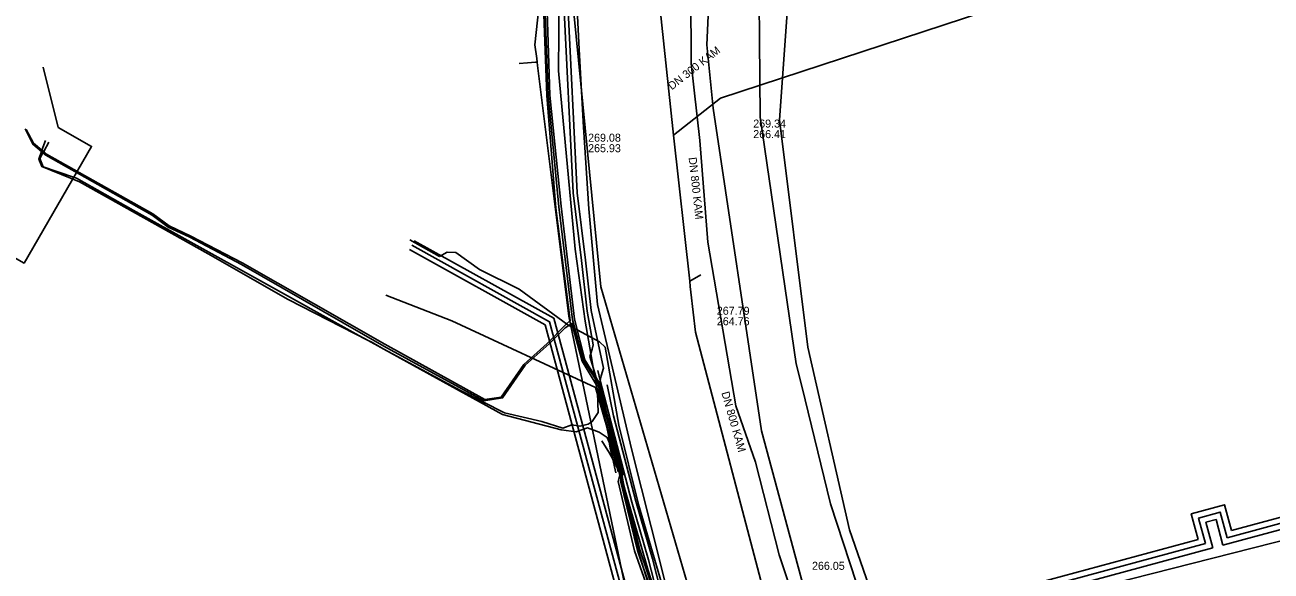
# Model space of a CAD drawing. Extents: x -598233 to -596890, y -1157848 to -1156431.
# Drawn here: x -597226.2 to -597101.7, y -1157225.7 to -1157171.2 of the extents above; entities that cross this region are included whole.
import ezdxf

# ---------------------------------------------------------------- set-up
doc = ezdxf.new("R2010")
doc.units = 0
for name, color, linetype in [('Vrstva 12', 7, 'Continuous'), ('Vrstva 13', 7, 'Continuous'), ('Vrstva 19', 7, 'Continuous'), ('Vrstva 25', 7, 'Continuous'), ('Vrstva 26', 7, 'Continuous'), ('Vrstva 44', 7, 'Continuous'), ('Vrstva 55', 7, 'Continuous'), ('Vrstva 58', 7, 'Continuous'), ('Vrstva 9', 7, 'Continuous')]:
    doc.layers.add(name, color=color, linetype=linetype)

msp = doc.modelspace()

# ---------------------------------------------------------------- linework, layer by layer
at = {"layer": 'Vrstva 12'}
for points in [[(-597157.49, -1157179.51), (-597158.1, -1157173.16), (-597157.09, -1157150.55), (-597154.58, -1157139.04), (-597150.21, -1157126)], [(-597239.34, -1157201.74), (-597233.34, -1157191.01), (-597226.33, -1157194.97), (-597219.59, -1157183.32), (-597222.94, -1157181.43), (-597224.43, -1157175.4)], [(-597146.12, -1157235.91), (-597152.63, -1157211.71), (-597157.49, -1157179.51)], [(-597146.12, -1157235.91), (-597146.42, -1157235.96), (-597159.51, -1157238.32), (-597159.98, -1157238.47), (-597160.58, -1157235.3), (-597161.78, -1157232.54), (-597163.97, -1157225.68), (-597169.23, -1157207.4), (-597183.59, -1157200.73), (-597190.18, -1157198.16)]]:
    msp.add_lwpolyline(points, dxfattribs=at)
at = {"layer": 'Vrstva 13'}
for points in [[(-597175.11, -1157174.55), (-597175.28, -1157173.18), (-597173.64, -1157157.78), (-597168.49, -1157128.01), (-597157.21, -1157096.24)], [(-597175.02, -1157175.23), (-597175.06, -1157174.9), (-597175.11, -1157174.55)], [(-597175.06, -1157174.9), (-597175.24, -1157174.91), (-597176.01, -1157174.97), (-597176.85, -1157175.04)], [(-597074.14, -1157217.5), (-597074.35, -1157216.77), (-597075.3, -1157216.24), (-597125.75, -1157229.06), (-597161.07, -1157240.12), (-597161.55, -1157240.29), (-597163.59, -1157239.18), (-597165.07, -1157233.07), (-597171.9, -1157200.28), (-597175.02, -1157175.23)]]:
    msp.add_lwpolyline(points, dxfattribs=at)
at = {"layer": 'Vrstva 19'}
msp.add_lwpolyline([(-597131.23, -1157256.42), (-597131.33, -1157256.2), (-597131.98, -1157254.59), (-597134.85, -1157247.55), (-597135.72, -1157245.03), (-597136.1, -1157243.94), (-597143.85, -1157221.61), (-597148.02, -1157203.36), (-597150.84, -1157180.66), (-597149.66, -1157163.89), (-597149.61, -1157163.22), (-597148.51, -1157152.46), (-597143.08, -1157125.54), (-597139.43, -1157111.4), (-597137.36, -1157107.57), (-597131.08, -1157096.32), (-597111.47, -1157073.04)], dxfattribs=at)
at = {"layer": 'Vrstva 25'}
for p, q in [((-597066.52, -1157211.72), (-597106.11, -1157222.4)), ((-597108.28, -1157222.98), (-597136.42, -1157230.57))]:
    msp.add_line(p, q, dxfattribs=at)
for points in [[(-597163.8, -1157237.96), (-597173.82, -1157200.82), (-597187.58, -1157193.17)], [(-597106.11, -1157222.4), (-597106.8, -1157219.84), (-597108.97, -1157220.43), (-597108.28, -1157222.98)]]:
    msp.add_lwpolyline(points, dxfattribs=at)
at = {"layer": 'Vrstva 26'}
for p, q in [((-597105.68, -1157221.66), (-597066.09, -1157210.98)), ((-597066.94, -1157212.46), (-597106.53, -1157223.13)), ((-597136.58, -1157230), (-597109.02, -1157222.56)), ((-597107.54, -1157223.41), (-597136.26, -1157231.15))]:
    msp.add_line(p, q, dxfattribs=at)
for points in [[(-597163.47, -1157237.25), (-597173.39, -1157200.48), (-597187.34, -1157192.74)], [(-597164.39, -1157237.71), (-597174.25, -1157201.15), (-597187.83, -1157193.61)], [(-597109.02, -1157222.56), (-597109.7, -1157220), (-597106.37, -1157219.1), (-597105.68, -1157221.66)], [(-597106.53, -1157223.13), (-597107.22, -1157220.58), (-597108.23, -1157220.85), (-597107.54, -1157223.41)]]:
    msp.add_lwpolyline(points, dxfattribs=at)
at = {"layer": 'Vrstva 44'}
for points in [[(-597097.34, -1157028.51), (-597106.49, -1157037.31), (-597114.43, -1157045.77), (-597118.89, -1157050.86), (-597127.56, -1157060.78), (-597133.29, -1157067.77), (-597140.03, -1157076.95), (-597146.25, -1157086.26), (-597151.61, -1157095.11), (-597153.75, -1157099.07), (-597156.29, -1157104.13), (-597160, -1157112.5), (-597166.86, -1157128.39), (-597170.56, -1157145.03), (-597171.76, -1157155.69), (-597172.43, -1157168.41), (-597171.46, -1157187.97), (-597170.62, -1157194.72), (-597170.05, -1157199.78), (-597169.47, -1157203.12), (-597169.57, -1157203.58), (-597169.7, -1157204), (-597169.79, -1157204.29)], [(-597097.06, -1157028.8), (-597106.21, -1157037.59), (-597114.13, -1157046.04), (-597118.59, -1157051.12), (-597127.26, -1157061.04), (-597132.97, -1157068.02), (-597139.7, -1157077.18), (-597145.91, -1157086.47), (-597151.27, -1157095.31), (-597153.4, -1157099.25), (-597155.93, -1157104.3), (-597159.63, -1157112.66), (-597166.48, -1157128.51), (-597170.16, -1157145.09), (-597171.36, -1157155.72), (-597172.03, -1157168.41), (-597171.06, -1157187.94), (-597170.22, -1157194.68), (-597169.65, -1157199.72), (-597168.44, -1157205.45), (-597168.68, -1157206.23), (-597168.75, -1157206.69), (-597168.78, -1157206.89)], [(-597223.85, -1157182.9), (-597224.37, -1157183.83), (-597224.44, -1157183.96), (-597224.75, -1157184.53), (-597224.42, -1157185.36), (-597223.15, -1157185.8), (-597221.09, -1157186.48), (-597215.44, -1157189.68), (-597203, -1157196.59), (-597192.88, -1157202.19), (-597191.94, -1157202.7), (-597190.37, -1157203.56), (-597182.72, -1157207.71), (-597178.32, -1157209.94), (-597174.61, -1157210.8), (-597172.49, -1157211.46), (-597171.6, -1157211.13), (-597170.78, -1157211.27), (-597169.98, -1157211.06), (-597169.56, -1157210.79), (-597168.97, -1157209.9), (-597169.03, -1157207.91), (-597169.17, -1157207.11), (-597169.28, -1157206.48), (-597169.32, -1157206.19), (-597169.46, -1157205.41), (-597169.7, -1157204), (-597170.25, -1157200.76), (-597171.26, -1157193.59), (-597172.94, -1157175.78), (-597172.83, -1157164.37)], [(-597174.45, -1157164.54), (-597173.97, -1157178.22), (-597172.91, -1157189.35), (-597171.53, -1157200.65), (-597170.42, -1157204.69), (-597169.28, -1157206.48), (-597169.06, -1157206.81), (-597169.03, -1157206.86), (-597167.45, -1157212.9), (-597166.63, -1157216.02)], [(-597166.47, -1157215.96), (-597168.15, -1157209.75), (-597168.94, -1157206.79), (-597169.17, -1157206.44), (-597169.32, -1157206.19), (-597170.31, -1157204.64), (-597171.32, -1157200.57), (-597172.65, -1157189.29), (-597173.81, -1157178.2), (-597174.24, -1157164.57)], [(-597226.12, -1157181.62), (-597225.4, -1157182.98), (-597224.54, -1157183.69), (-597224.37, -1157183.83), (-597224.08, -1157184.08), (-597213.47, -1157190.04), (-597211.83, -1157191.25), (-597209.67, -1157192.28), (-597204.53, -1157194.95), (-597190.29, -1157203.08), (-597180.3, -1157208.59), (-597178.67, -1157208.35), (-597176.39, -1157205.1), (-597174.07, -1157203.01), (-597172.2, -1157201.1), (-597171.76, -1157200.71), (-597173.19, -1157189.48), (-597174.11, -1157178.24), (-597174.58, -1157164.73)], [(-597166.79, -1157216.06), (-597168.26, -1157210.54), (-597169.16, -1157207.13), (-597169.17, -1157207.11), (-597170.58, -1157204.76), (-597171.59, -1157201), (-597172.26, -1157201.44), (-597173.85, -1157203.05), (-597176.27, -1157205.15), (-597178.51, -1157208.44), (-597180.39, -1157208.74), (-597190.37, -1157203.26), (-597204.61, -1157195.11), (-597209.76, -1157192.37), (-597211.92, -1157191.4), (-597213.52, -1157190.19), (-597224.14, -1157184.21), (-597224.44, -1157183.96), (-597224.59, -1157183.83), (-597225.45, -1157183.1), (-597226.22, -1157181.55)], [(-597167.88, -1157212.86), (-597168.07, -1157212.38), (-597168.85, -1157211.84), (-597170.04, -1157211.42), (-597171.18, -1157211.83), (-597172.65, -1157211.62), (-597178.51, -1157210.08), (-597190.37, -1157203.56), (-597191.65, -1157202.85), (-597191.94, -1157202.7), (-597199.93, -1157198.59), (-597207.94, -1157194.05), (-597220.78, -1157186.87), (-597224.57, -1157185.32), (-597224.85, -1157184.59), (-597224.59, -1157183.83), (-597224.54, -1157183.69), (-597224.2, -1157182.72)], [(-597169.79, -1157204.29), (-597169.55, -1157205.07), (-597169.46, -1157205.41), (-597169.17, -1157206.44), (-597169.06, -1157206.81), (-597168.94, -1157207.26), (-597168.26, -1157210.54), (-597167.79, -1157212.79), (-597167.07, -1157215.41), (-597166.96, -1157215.83)], [(-597169.01, -1157205.69), (-597168.75, -1157206.69), (-597165.6, -1157218.85), (-597163.92, -1157224.59), (-597161.75, -1157233.11), (-597157.99, -1157245.65), (-597153.11, -1157257.75), (-597149.43, -1157265.96)], [(-597166.79, -1157215.75), (-597167.45, -1157212.9), (-597167.49, -1157212.7), (-597168.15, -1157209.75), (-597168.59, -1157207.73), (-597168.78, -1157206.89)], [(-597168.08, -1157207.12), (-597167.42, -1157210.22), (-597165.21, -1157218.74), (-597163.53, -1157224.49), (-597161.37, -1157233), (-597157.62, -1157245.52), (-597152.75, -1157257.59), (-597148.48, -1157267.1)], [(-597151.58, -1157262.63), (-597152.62, -1157260.27), (-597153.7, -1157257.84), (-597158.34, -1157247.14), (-597159.7, -1157241.91), (-597160.46, -1157238.97), (-597161.81, -1157233.74), (-597162.22, -1157232.45), (-597164.42, -1157225.43), (-597164.83, -1157224.11), (-597166.69, -1157216.58), (-597166.81, -1157216.12), (-597166.9, -1157215.75), (-597167.07, -1157215.41), (-597167.51, -1157214.56), (-597167.83, -1157213.95), (-597168.59, -1157212.71)], [(-597167.21, -1157215.9), (-597167.51, -1157214.56), (-597167.77, -1157213.45), (-597167.88, -1157212.86)], [(-597152.52, -1157260.85), (-597152.55, -1157260.45), (-597152.61, -1157260.3), (-597152.62, -1157260.27), (-597158.65, -1157245.07), (-597159.7, -1157241.91), (-597161.55, -1157236.29), (-597162.91, -1157230.56), (-597165.35, -1157223.7), (-597166.98, -1157216.78), (-597166.81, -1157216.12), (-597166.79, -1157216.06)], [(-597166.47, -1157215.96), (-597166.58, -1157216.27), (-597166.69, -1157216.58), (-597166.74, -1157216.71), (-597165.03, -1157223.66), (-597164.42, -1157225.43), (-597162.68, -1157230.45), (-597162.22, -1157232.45), (-597161.34, -1157236.21), (-597160.46, -1157238.97), (-597158.52, -1157244.98), (-597152.44, -1157260.25), (-597152.19, -1157260.68), (-597151.14, -1157262.51), (-597150.69, -1157263.52), (-597150.46, -1157264.06)], [(-597150.57, -1157264.82), (-597150.84, -1157264.11), (-597151.47, -1157262.36), (-597152.19, -1157260.68), (-597152.38, -1157260.24), (-597158.39, -1157244.9), (-597161.15, -1157236.16), (-597162.49, -1157230.49), (-597164.79, -1157223.6), (-597166.44, -1157216.99), (-597166.58, -1157216.27), (-597166.63, -1157216.02)]]:
    msp.add_lwpolyline(points, dxfattribs=at)
at = {"layer": 'Vrstva 55'}
for points in [[(-597095.5, -1157352.57), (-597103.13, -1157335.97), (-597103.06, -1157335.24), (-597111.68, -1157316.78), (-597117.86, -1157303.76), (-597118.36, -1157303.43), (-597126.71, -1157284.64), (-597132, -1157272.55), (-597132.56, -1157272.15), (-597135.06, -1157265.73), (-597135.61, -1157263.18), (-597135.5, -1157259.38), (-597140.32, -1157246.36), (-597141.91, -1157245.56), (-597143.5, -1157243.77), (-597144.6, -1157241.97), (-597147.21, -1157235.17), (-597150.88, -1157224.09), (-597153.26, -1157214.85), (-597155.2, -1157209.24), (-597158.02, -1157192.89), (-597158.79, -1157182.72), (-597159.68, -1157175.05), (-597159.74, -1157160.99)], [(-597121.59, -1157324.64), (-597129.19, -1157307.6), (-597136.08, -1157292.36), (-597137.43, -1157291.38), (-597142.97, -1157285.43), (-597150.61, -1157268.38), (-597151.25, -1157262.49), (-597150.18, -1157260.54), (-597152.24, -1157259.65), (-597152.9, -1157258.08), (-597157.26, -1157243.4), (-597157.51, -1157241.25), (-597160.95, -1157232.22), (-597162.67, -1157225.27), (-597165.63, -1157213.52), (-597169.04, -1157199.12), (-597169.9, -1157189.55), (-597170.42, -1157181.39), (-597170.85, -1157173.64), (-597171.28, -1157165.54)]]:
    msp.add_lwpolyline(points, dxfattribs=at)
at = {"layer": 'Vrstva 58'}
msp.add_line((-597187.79, -1157192.66), (-597184.82, -1157194.31), dxfattribs=at)
for points in [[(-596922.36, -1157613.63), (-596952.88, -1157577.73), (-597153.35, -1157366.73), (-597150.38, -1157360.9), (-597143.15, -1157348.79), (-597141.76, -1157340.35), (-597141.76, -1157332.41), (-597142.33, -1157328.4), (-597136.65, -1157325.05), (-597127.33, -1157309.4), (-597155.19, -1157243.69), (-597168.69, -1157197.35), (-597171.83, -1157165.56), (-597168.69, -1157142.5), (-597162.65, -1157120.78), (-597150.78, -1157088.76), (-597134.89, -1157067.04), (-597115.64, -1157042.19), (-597035.06, -1156963.83)], [(-597101.67, -1157324.46), (-597102.45, -1157322.82), (-597112.91, -1157299.65), (-597123.12, -1157276.71), (-597126.86, -1157268.41), (-597130.5, -1157260.48), (-597131.45, -1157257.85), (-597135.96, -1157246.97), (-597136.21, -1157246.54), (-597136.66, -1157244.34), (-597138.36, -1157240.33), (-597139.32, -1157238.62), (-597145.74, -1157219.01), (-597148.63, -1157207.26), (-597149.17, -1157205.03), (-597152.79, -1157180.39), (-597152.94, -1157160.98)], [(-597184.82, -1157194.31), (-597184.07, -1157193.88), (-597183.2, -1157193.9), (-597180.83, -1157195.62), (-597176.85, -1157197.59), (-597171.99, -1157201.14), (-597168.84, -1157202.84), (-597168.28, -1157203.38), (-597166.9, -1157211.15), (-597164.94, -1157219.08), (-597161.75, -1157229.97)]]:
    msp.add_lwpolyline(points, dxfattribs=at)
at = {"layer": 'Vrstva 9'}
for p, q in [((-597163.78, -1157160.06), (-597161.45, -1157182.19)), ((-597126.37, -1157168.5), (-597156.73, -1157178.49)), ((-597156.73, -1157178.49), (-597161.45, -1157182.19)), ((-597158.71, -1157196.13), (-597159.82, -1157196.76)), ((-597159.24, -1157201.88), (-597152.05, -1157229.1))]:
    msp.add_line(p, q, dxfattribs=at)
msp.add_lwpolyline([(-597161.45, -1157182.19), (-597159.82, -1157196.76), (-597159.76, -1157197.31), (-597159.69, -1157197.87), (-597159.24, -1157201.88)], dxfattribs=at)

# ---------------------------------------------------------------- texts
at = {"layer": 'Vrstva 12'}
for s, rotation, p in [('DN 300 KAM', 38.0408, (-597161.6, -1157177.73)), ('DN 800 KAM', 276.3948, (-597159.93, -1157184.44)), ('DN 800 KAM', 285.9059, (-597156.66, -1157207.92))]:
    msp.add_text(s, height=0.8, rotation=rotation, dxfattribs=at).set_placement(p)
for s, p in [('269.34', (-597153.47, -1157181.44)), ('269.08', (-597169.97, -1157182.85)), ('266.41', (-597153.47, -1157182.49)), ('265.93', (-597169.97, -1157183.9)), ('267.79', (-597157.11, -1157200.13)), ('264.76', (-597157.11, -1157201.18)), ('266.05', (-597147.6, -1157225.6))]:
    msp.add_text(s, height=0.8, dxfattribs=at).set_placement(p)

doc.saveas('drawing.dxf')
